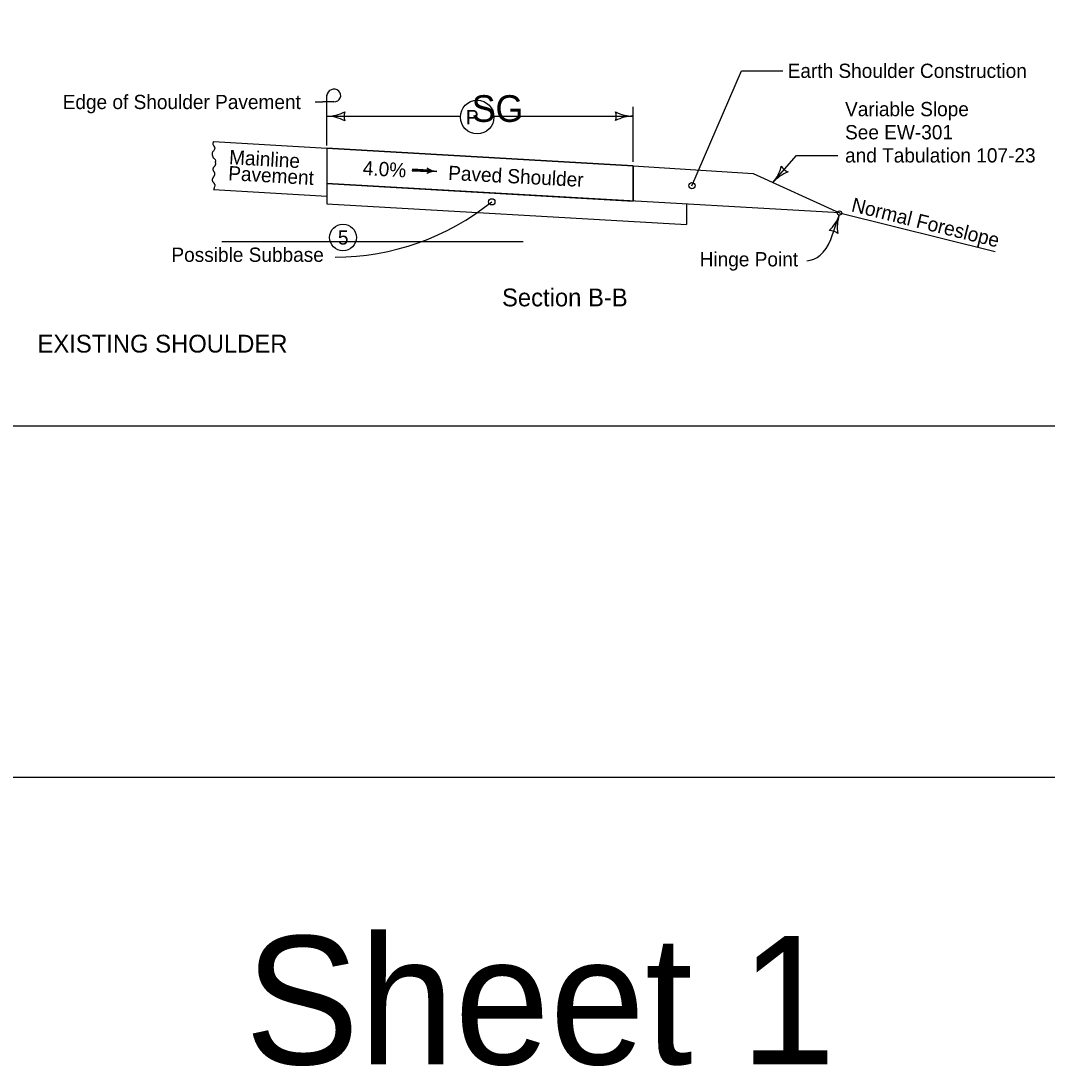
# Model space of a CAD drawing. Extents: x 9538 to 81668, y 7600 to 11751.
# Drawn here: x 11060 to 12213, y 7600 to 8774 of the extents above; entities that cross this region are included whole.
import ezdxf

# ---------------------------------------------------------------- set-up
doc = ezdxf.new("R2010")
doc.units = 0
for name, color, linetype in [('Default', 7, 'Continuous'), ('DsnShtMinorGrid13', 7, 'Continuous'), ('DsnShtMinorGrid14', 7, 'Continuous'), ('dsnStdDimension', 7, 'Continuous'), ('dsnStdNameDate', 7, 'Continuous'), ('dsnStdNote', 7, 'Continuous'), ('dsnStdShading', 7, 'Continuous'), ('dsnStdTable', 7, 'Continuous'), ('Level 13', 7, 'Continuous')]:
    doc.layers.add(name, color=color, linetype=linetype)

msp = doc.modelspace()

# ---------------------------------------------------------------- linework, layer by layer
at = {"layer": 'Default'}
msp.add_lwpolyline([(10132.5, 9944), (13267.5, 9944), (13267.5, 7924), (10132.5, 7924)], close=True, dxfattribs=at)
at = {"layer": 'DsnShtMinorGrid13'}
msp.add_circle((11422.1, 8530.8), 15, dxfattribs=at)
at = {"layer": 'DsnShtMinorGrid14'}
for centre in [(11814.2, 8588.9), (11589.3, 8570.8)]:
    msp.add_circle(centre, 3.54, dxfattribs=at)
at = {"layer": 'dsnStdDimension'}
for p, q in [((11748.3, 8615.7), (11748.3, 8677.4)), ((11404, 8666.9), (11554, 8666.9)), ((11591.8, 8667), (11748.3, 8667))]:
    msp.add_line(p, q, dxfattribs=at)
msp.add_circle((11572.9, 8666), 18.9, dxfattribs=at)
for centre, radius, start, end in [((11404, 8709.4), 42.5, 270, 298.0725), ((11404, 8624.4), 42.5, 61.9275, 90), ((11439.7, 8666.9), 16.4, 162.2666, 197.7334), ((11712.7, 8667), 16.4, 342.2666, 17.7333), ((11748.3, 8709.5), 42.5, 241.9275, 270), ((11748.3, 8624.5), 42.5, 90, 118.0725), ((11412.6, 8790.7), 282, 270.132, 308.7946)]:
    msp.add_arc(centre, radius, start, end, dxfattribs=at)
at = {"layer": 'dsnStdNameDate'}
for p, q in [((11748.3, 8611.2), (11404, 8631.1)), ((11404, 8631.1), (11404, 8591.5)), ((11748.3, 8571.7), (11748.3, 8611.2)), ((11404, 8591.5), (11748.3, 8571.7))]:
    msp.add_line(p, q, dxfattribs=at)
at = {"layer": 'dsnStdNote'}
for p, q in [((11814.2, 8588.9), (11870, 8718)), ((11870, 8718), (11916.3, 8718)), ((11404, 8670.2), (11404, 8691)), ((11390.7, 8683), (11399.3, 8683)), ((11411.8, 8683), (11399.3, 8683)), ((11404, 8634.2), (11404, 8670.2)), ((11905.3, 8592.6), (11931.9, 8623)), ((11931.9, 8623), (11978.2, 8623)), ((11518.3, 8605.6), (11500.1, 8606.6)), ((11518.3, 8606.6), (11518.3, 8606.6)), ((11518.2, 8604.7), (11518.2, 8604.7)), ((11970.4, 8528.4), (11979.8, 8555.9))]:
    msp.add_line(p, q, dxfattribs=at)
for points in [[(11518.3, 8606.5), (11500.2, 8607.6), (11500, 8605.7), (11518.2, 8604.7), (11518.3, 8606.3), (11500.4, 8607.4), (11500.3, 8605.9), (11517.8, 8604.9), (11517.9, 8606), (11500.6, 8607.1), (11500.6, 8606.1), (11517.6, 8605.1), (11517.7, 8605.8), (11500.8, 8606.9), (11500.8, 8606.3), (11517.4, 8605.4)], [(11517.9, 8607.8), (11518.6, 8606.6), (11518.6, 8605), (11517.8, 8603.6), (11520.6, 8604.4), (11523.8, 8605.1), (11524.7, 8605.2), (11522.4, 8605.8), (11519.2, 8607), (11518.3, 8607.5), (11518.4, 8604), (11523.3, 8605.2), (11518.7, 8606.8), (11518.7, 8604.4), (11522.1, 8605.3), (11519.1, 8606.2), (11518.9, 8604.8), (11521, 8605.3), (11519.5, 8605.8), (11519.3, 8605.2), (11520.1, 8605.3)]]:
    msp.add_lwpolyline(points, dxfattribs=at)
for centre, radius, start, end in [((11873.3, 8620.6), 42.5, 318.8454, 346.9178), ((11928.7, 8619.4), 16.4, 211.112, 246.5787), ((11937.3, 8564.6), 42.5, 110.7729, 138.8454), ((11939.6, 8569.7), 42.5, 312.9788, 341.0513), ((12020, 8542.1), 42.5, 161.0513, 189.1238), ((11968.3, 8522.2), 16.4, 53.3179, 88.7846)]:
    msp.add_arc(centre, radius, start, end, dxfattribs=at)
for centre, major_axis, ratio, start_param, end_param in [((11411.8, 8690.2), (-7.81, 0), 0.913811, 1.570796, 6.283185), ((11514.5, 8605.8), (3.88, 0), 0.913811, 5.202895, 7.237436), ((11529.6, 8625.2), (-22.2, 0), 0.913811, 0.954258, 1.478381), ((11526.8, 8584.8), (22.2, 0), 0.913811, 1.537172, 2.061295), ((11943.3, 8566.2), (0, 61.5), 0.559383, 3.141593, 4.048985)]:
    msp.add_ellipse(centre, major_axis=major_axis, ratio=ratio, start_param=start_param, end_param=end_param, dxfattribs=at)
at = {"layer": 'dsnStdShading'}
msp.add_line((10147.5, 8319), (13243.2, 8319), dxfattribs=at)
at = {"layer": 'dsnStdTable'}
for p, q in [((11276.6, 8638.5), (11404, 8631.1)), ((11404, 8631.1), (11404, 8577.1)), ((11404, 8631.1), (11748.3, 8611.1)), ((11747.9, 8611.3), (11747.9, 8611.3)), ((11748.3, 8611.2), (11883.1, 8602.8)), ((11748.3, 8611.1), (11748.3, 8571.7)), ((11883.1, 8602.8), (11980.1, 8558.3)), ((11276.6, 8584.5), (11404, 8577.1)), ((11980.1, 8558.3), (11404, 8591.5)), ((11404, 8577.1), (11404, 8568.7)), ((11404, 8568.7), (11808.3, 8545.4)), ((11808.3, 8568.2), (11808.3, 8545.4)), ((11980.1, 8558.3), (12155.1, 8515)), ((11286, 8526.2), (11624.5, 8526.2))]:
    msp.add_line(p, q, dxfattribs=at)
msp.add_ellipse((11980.1, 8558.3), major_axis=(2.58, 0), ratio=0.913811, dxfattribs=at)
for points in [[(11276.6, 8638.5), (11276.1, 8634.9), (11277.1, 8633.4), (11278, 8631.1), (11277.4, 8629.1), (11275.5, 8626.7), (11274.9, 8624.8), (11275.5, 8622.5), (11276.3, 8620.1), (11277.4, 8619.4), (11278.7, 8616.9), (11278.7, 8616)], [(11276.8, 8598.9), (11277, 8599.2), (11277.2, 8599.4), (11277.5, 8600), (11277.8, 8600.6), (11277.9, 8600.9), (11278, 8601.2), (11278.2, 8601.8), (11278.2, 8602.4), (11278.2, 8603), (11278.1, 8603.3), (11278.1, 8603.4), (11278, 8603.6), (11277.8, 8603.9), (11277.5, 8604.3), (11277.2, 8604.7), (11277, 8605.1), (11276.8, 8605.3), (11276.7, 8605.6), (11276.4, 8606.2), (11276.2, 8606.8), (11276.2, 8607.1), (11276.1, 8607.4), (11276.1, 8607.5), (11276.1, 8607.6), (11276.3, 8608.4), (11276.5, 8608.9), (11276.7, 8609.4), (11277.2, 8610.1), (11277.7, 8610.6), (11278.2, 8611.1), (11278.4, 8611.4), (11278.6, 8611.8), (11278.8, 8612.3), (11279, 8612.7), (11279.1, 8613.2), (11279.1, 8613.5), (11279.1, 8613.6), (11279.1, 8613.7), (11279.1, 8614.2), (11278.9, 8614.7), (11278.9, 8614.8), (11278.8, 8615), (11278.8, 8615.1), (11278.8, 8615.2), (11278.7, 8616)], [(11276.8, 8598.9), (11276.6, 8598.7), (11276.3, 8598.4), (11276.1, 8598.2), (11275.9, 8597.9), (11275.8, 8597.6), (11275.6, 8597.4), (11275.4, 8596.8), (11275.2, 8596.5), (11275.1, 8596.2), (11275.1, 8595.9), (11275, 8595.8), (11275, 8595.6), (11275, 8595.1), (11275.2, 8594.6), (11275.4, 8594.1), (11275.6, 8593.6), (11276.1, 8592.9), (11276.6, 8592.4), (11277.1, 8591.8), (11277.3, 8591.5), (11277.5, 8591.2), (11277.9, 8590.2), (11278, 8589.8), (11278.1, 8589.3), (11278, 8589), (11278, 8588.7), (11277.9, 8588.4), (11277.9, 8588.1), (11277.5, 8587), (11277.4, 8586.4), (11277.2, 8585.8), (11276.9, 8585.2), (11276.8, 8584.9), (11276.7, 8584.6), (11276.6, 8584.5)]]:
    msp.add_spline(points, degree=3, dxfattribs=at)

# ---------------------------------------------------------------- texts
at = {"layer": 'DsnShtMinorGrid13'}
msp.add_text('5', height=16, dxfattribs=at).set_placement((11416.4, 8522.8))
at = {"layer": 'dsnStdDimension'}
for s, height, p in [('SG', 30, (11566.7, 8660.6)), ('P', 16, (11560.2, 8658))]:
    msp.add_text(s, height=height, dxfattribs=at).set_placement(p)
at = {"layer": 'dsnStdNote'}
for s, height, p in [('Earth Shoulder Construction', 16, (11921.8, 8710)), ('Edge of Shoulder Pavement', 16, (11107.1, 8675)), ('Variable Slope', 16, (11986.3, 8667)), ('See EW-301', 16, (11986.3, 8641)), ('and Tabulation 107-23', 16, (11986.3, 8615)), ('Possible Subbase', 16, (11229.3, 8503.4)), ('Hinge Point', 16, (11822.9, 8498.3)), ('Section B-B', 20, (11600.8, 8453.4)), ('EXISTING SHOULDER', 20, (11078.8, 8401.5))]:
    msp.add_text(s, height=height, dxfattribs=at).set_placement(p)
for s, rotation, p in [('Mainline', 356.7346, (11293.8, 8613.2)), ('Pavement', 356.7346, (11292.8, 8595.2)), ('4.0%', 356.6992, (11444, 8601)), ('Paved Shoulder ', 356.983, (11540, 8595.5)), ('Normal Foreslope', 346.0988, (11992.4, 8560.3))]:
    msp.add_text(s, height=16, rotation=rotation, dxfattribs=at).set_placement(p)
at = {"layer": 'Level 13'}
msp.add_text('Sheet 1', height=144, dxfattribs=at).set_placement((11311.9, 7602))

doc.saveas('drawing.dxf')
